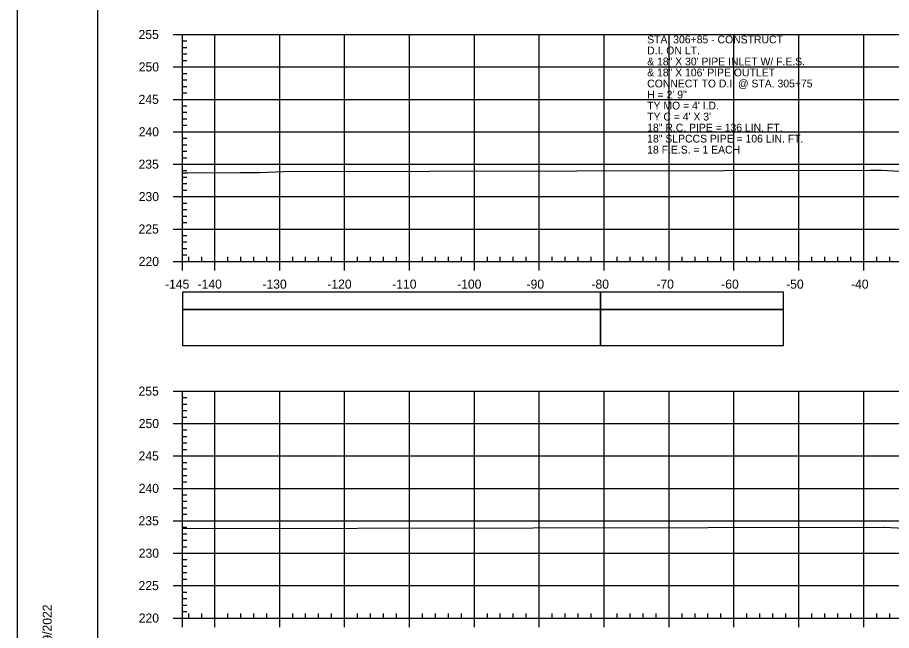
# Model space of a CAD drawing. Extents: x 1386544 to 1388153, y 379785 to 390999.
# Drawn here: x 1387819.8 to 1387954.5, y 384488.6 to 384583.1 of the extents above; entities that cross this region are included whole.
import ezdxf

# ---------------------------------------------------------------- set-up
doc = ezdxf.new("R2010")
doc.units = 0
for name, color, linetype in [('R_Axis', 7, 'Continuous'), ('R_Axis Annot', 7, 'Continuous'), ('R_Border', 7, 'Continuous'), ('R_Exist Surface', 7, 'Continuous'), ('R_Grid', 7, 'Continuous'), ('R_No Plot', 7, 'Continuous'), ('R_Striping', 7, 'Continuous'), ('R_Water Annot', 7, 'Continuous')]:
    doc.layers.add(name, color=color, linetype=linetype)

msp = doc.modelspace()

# ---------------------------------------------------------------- linework, layer by layer
at = {"layer": 'R_Axis'}
for p, q in [((1387843.85, 384580.51), (1387845.25, 384580.51)), ((1387845.25, 384545.51), (1387845.25, 384580.51)), ((1387845.25, 384579.51), (1387845.95, 384579.51)), ((1387845.25, 384578.51), (1387845.95, 384578.51)), ((1387845.25, 384577.51), (1387845.95, 384577.51)), ((1387845.25, 384576.51), (1387845.95, 384576.51)), ((1387843.85, 384575.51), (1387845.25, 384575.51)), ((1387845.25, 384574.51), (1387845.95, 384574.51)), ((1387845.25, 384573.51), (1387845.95, 384573.51)), ((1387845.25, 384572.51), (1387845.95, 384572.51)), ((1387843.85, 384570.51), (1387845.25, 384570.51)), ((1387845.25, 384571.51), (1387845.95, 384571.51)), ((1387845.25, 384569.51), (1387845.95, 384569.51)), ((1387845.25, 384568.51), (1387845.95, 384568.51)), ((1387845.25, 384567.51), (1387845.95, 384567.51)), ((1387845.25, 384566.51), (1387845.95, 384566.51)), ((1387843.85, 384565.51), (1387845.25, 384565.51)), ((1387845.25, 384564.51), (1387845.95, 384564.51)), ((1387845.25, 384563.51), (1387845.95, 384563.51)), ((1387845.25, 384562.51), (1387845.95, 384562.51)), ((1387845.25, 384561.51), (1387845.95, 384561.51)), ((1387843.85, 384560.51), (1387845.25, 384560.51)), ((1387845.25, 384559.51), (1387845.95, 384559.51)), ((1387845.25, 384558.51), (1387845.95, 384558.51)), ((1387845.25, 384557.51), (1387845.95, 384557.51)), ((1387845.25, 384556.51), (1387845.95, 384556.51)), ((1387843.85, 384555.51), (1387845.25, 384555.51)), ((1387845.25, 384554.51), (1387845.95, 384554.51)), ((1387845.25, 384553.51), (1387845.95, 384553.51)), ((1387845.25, 384552.51), (1387845.95, 384552.51)), ((1387843.85, 384550.51), (1387845.25, 384550.51)), ((1387845.25, 384551.51), (1387845.95, 384551.51)), ((1387845.25, 384549.51), (1387845.95, 384549.51)), ((1387845.25, 384548.51), (1387845.95, 384548.51)), ((1387845.25, 384547.51), (1387845.95, 384547.51)), ((1387845.25, 384546.51), (1387845.95, 384546.51)), ((1387845.25, 384545.51), (1387845.25, 384546.21)), ((1387846.25, 384545.51), (1387846.25, 384546.21)), ((1387848.25, 384545.51), (1387848.25, 384546.21)), ((1387852.25, 384545.51), (1387852.25, 384546.21)), ((1387854.25, 384545.51), (1387854.25, 384546.21)), ((1387856.25, 384545.51), (1387856.25, 384546.21)), ((1387858.25, 384545.51), (1387858.25, 384546.21)), ((1387862.25, 384545.51), (1387862.25, 384546.21)), ((1387864.25, 384545.51), (1387864.25, 384546.21)), ((1387866.25, 384545.51), (1387866.25, 384546.21)), ((1387868.25, 384545.51), (1387868.25, 384546.21)), ((1387872.25, 384545.51), (1387872.25, 384546.21)), ((1387874.25, 384545.51), (1387874.25, 384546.21)), ((1387876.25, 384545.51), (1387876.25, 384546.21)), ((1387878.25, 384545.51), (1387878.25, 384546.21)), ((1387882.25, 384545.51), (1387882.25, 384546.21)), ((1387884.25, 384545.51), (1387884.25, 384546.21)), ((1387886.25, 384545.51), (1387886.25, 384546.21)), ((1387888.25, 384545.51), (1387888.25, 384546.21)), ((1387892.25, 384545.51), (1387892.25, 384546.21)), ((1387894.25, 384545.51), (1387894.25, 384546.21)), ((1387896.25, 384545.51), (1387896.25, 384546.21)), ((1387898.25, 384545.51), (1387898.25, 384546.21)), ((1387902.25, 384545.51), (1387902.25, 384546.21)), ((1387904.25, 384545.51), (1387904.25, 384546.21)), ((1387906.25, 384545.51), (1387906.25, 384546.21)), ((1387908.25, 384545.51), (1387908.25, 384546.21)), ((1387912.25, 384545.51), (1387912.25, 384546.21)), ((1387914.25, 384545.51), (1387914.25, 384546.21)), ((1387916.25, 384545.51), (1387916.25, 384546.21)), ((1387918.25, 384545.51), (1387918.25, 384546.21)), ((1387922.25, 384545.51), (1387922.25, 384546.21)), ((1387924.25, 384545.51), (1387924.25, 384546.21)), ((1387926.25, 384545.51), (1387926.25, 384546.21)), ((1387928.25, 384545.51), (1387928.25, 384546.21)), ((1387932.25, 384545.51), (1387932.25, 384546.21)), ((1387934.25, 384545.51), (1387934.25, 384546.21)), ((1387936.25, 384545.51), (1387936.25, 384546.21)), ((1387938.25, 384545.51), (1387938.25, 384546.21)), ((1387942.25, 384545.51), (1387942.25, 384546.21)), ((1387944.25, 384545.51), (1387944.25, 384546.21)), ((1387946.25, 384545.51), (1387946.25, 384546.21)), ((1387948.25, 384545.51), (1387948.25, 384546.21)), ((1387952.25, 384545.51), (1387952.25, 384546.21)), ((1387954.25, 384545.51), (1387954.25, 384546.21)), ((1387843.85, 384545.51), (1387845.25, 384545.51)), ((1387845.25, 384545.51), (1388135.25, 384545.51)), ((1387845.25, 384544.11), (1387845.25, 384545.51)), ((1387850.25, 384544.11), (1387850.25, 384545.51)), ((1387860.25, 384544.11), (1387860.25, 384545.51)), ((1387870.25, 384544.11), (1387870.25, 384545.51)), ((1387880.25, 384544.11), (1387880.25, 384545.51)), ((1387890.25, 384544.11), (1387890.25, 384545.51)), ((1387900.25, 384544.11), (1387900.25, 384545.51)), ((1387910.25, 384544.11), (1387910.25, 384545.51)), ((1387920.25, 384544.11), (1387920.25, 384545.51)), ((1387930.25, 384544.11), (1387930.25, 384545.51)), ((1387940.25, 384544.11), (1387940.25, 384545.51)), ((1387950.25, 384544.11), (1387950.25, 384545.51)), ((1387843.85, 384525.51), (1387845.25, 384525.51)), ((1387845.25, 384490.51), (1387845.25, 384525.51)), ((1387845.25, 384524.51), (1387845.95, 384524.51)), ((1387845.25, 384523.51), (1387845.95, 384523.51)), ((1387845.25, 384522.51), (1387845.95, 384522.51)), ((1387845.25, 384521.51), (1387845.95, 384521.51)), ((1387843.85, 384520.51), (1387845.25, 384520.51)), ((1387845.25, 384519.51), (1387845.95, 384519.51)), ((1387845.25, 384518.51), (1387845.95, 384518.51)), ((1387845.25, 384517.51), (1387845.95, 384517.51)), ((1387845.25, 384516.51), (1387845.95, 384516.51)), ((1387843.85, 384515.51), (1387845.25, 384515.51)), ((1387845.25, 384514.51), (1387845.95, 384514.51)), ((1387845.25, 384513.51), (1387845.95, 384513.51)), ((1387845.25, 384512.51), (1387845.95, 384512.51)), ((1387845.25, 384511.51), (1387845.95, 384511.51)), ((1387843.85, 384510.51), (1387845.25, 384510.51)), ((1387845.25, 384509.51), (1387845.95, 384509.51)), ((1387845.25, 384508.51), (1387845.95, 384508.51)), ((1387845.25, 384507.51), (1387845.95, 384507.51)), ((1387845.25, 384506.51), (1387845.95, 384506.51)), ((1387843.85, 384505.51), (1387845.25, 384505.51)), ((1387845.25, 384504.51), (1387845.95, 384504.51)), ((1387845.25, 384503.51), (1387845.95, 384503.51)), ((1387845.25, 384502.51), (1387845.95, 384502.51)), ((1387843.85, 384500.51), (1387845.25, 384500.51)), ((1387845.25, 384501.51), (1387845.95, 384501.51)), ((1387845.25, 384499.51), (1387845.95, 384499.51)), ((1387845.25, 384498.51), (1387845.95, 384498.51)), ((1387845.25, 384497.51), (1387845.95, 384497.51)), ((1387845.25, 384496.51), (1387845.95, 384496.51)), ((1387843.85, 384495.51), (1387845.25, 384495.51)), ((1387845.25, 384494.51), (1387845.95, 384494.51)), ((1387845.25, 384493.51), (1387845.95, 384493.51)), ((1387845.25, 384492.51), (1387845.95, 384492.51)), ((1387845.25, 384491.51), (1387845.95, 384491.51)), ((1387845.25, 384490.51), (1387845.25, 384491.21)), ((1387846.25, 384490.51), (1387846.25, 384491.21)), ((1387848.25, 384490.51), (1387848.25, 384491.21)), ((1387852.25, 384490.51), (1387852.25, 384491.21)), ((1387854.25, 384490.51), (1387854.25, 384491.21)), ((1387856.25, 384490.51), (1387856.25, 384491.21)), ((1387858.25, 384490.51), (1387858.25, 384491.21)), ((1387862.25, 384490.51), (1387862.25, 384491.21)), ((1387864.25, 384490.51), (1387864.25, 384491.21)), ((1387866.25, 384490.51), (1387866.25, 384491.21)), ((1387868.25, 384490.51), (1387868.25, 384491.21)), ((1387872.25, 384490.51), (1387872.25, 384491.21)), ((1387874.25, 384490.51), (1387874.25, 384491.21)), ((1387876.25, 384490.51), (1387876.25, 384491.21)), ((1387878.25, 384490.51), (1387878.25, 384491.21)), ((1387882.25, 384490.51), (1387882.25, 384491.21)), ((1387884.25, 384490.51), (1387884.25, 384491.21)), ((1387886.25, 384490.51), (1387886.25, 384491.21)), ((1387888.25, 384490.51), (1387888.25, 384491.21)), ((1387892.25, 384490.51), (1387892.25, 384491.21)), ((1387894.25, 384490.51), (1387894.25, 384491.21)), ((1387896.25, 384490.51), (1387896.25, 384491.21)), ((1387898.25, 384490.51), (1387898.25, 384491.21)), ((1387902.25, 384490.51), (1387902.25, 384491.21)), ((1387904.25, 384490.51), (1387904.25, 384491.21)), ((1387906.25, 384490.51), (1387906.25, 384491.21)), ((1387908.25, 384490.51), (1387908.25, 384491.21)), ((1387912.25, 384490.51), (1387912.25, 384491.21)), ((1387914.25, 384490.51), (1387914.25, 384491.21)), ((1387916.25, 384490.51), (1387916.25, 384491.21)), ((1387918.25, 384490.51), (1387918.25, 384491.21)), ((1387922.25, 384490.51), (1387922.25, 384491.21)), ((1387924.25, 384490.51), (1387924.25, 384491.21)), ((1387926.25, 384490.51), (1387926.25, 384491.21)), ((1387928.25, 384490.51), (1387928.25, 384491.21)), ((1387932.25, 384490.51), (1387932.25, 384491.21)), ((1387934.25, 384490.51), (1387934.25, 384491.21)), ((1387936.25, 384490.51), (1387936.25, 384491.21)), ((1387938.25, 384490.51), (1387938.25, 384491.21)), ((1387942.25, 384490.51), (1387942.25, 384491.21)), ((1387944.25, 384490.51), (1387944.25, 384491.21)), ((1387946.25, 384490.51), (1387946.25, 384491.21)), ((1387948.25, 384490.51), (1387948.25, 384491.21)), ((1387952.25, 384490.51), (1387952.25, 384491.21)), ((1387954.25, 384490.51), (1387954.25, 384491.21)), ((1387843.85, 384490.51), (1387845.25, 384490.51)), ((1387845.25, 384490.51), (1388135.25, 384490.51)), ((1387845.25, 384489.11), (1387845.25, 384490.51)), ((1387850.25, 384489.11), (1387850.25, 384490.51)), ((1387860.25, 384489.11), (1387860.25, 384490.51)), ((1387870.25, 384489.11), (1387870.25, 384490.51)), ((1387880.25, 384489.11), (1387880.25, 384490.51)), ((1387890.25, 384489.11), (1387890.25, 384490.51)), ((1387900.25, 384489.11), (1387900.25, 384490.51)), ((1387910.25, 384489.11), (1387910.25, 384490.51)), ((1387920.25, 384489.11), (1387920.25, 384490.51)), ((1387930.25, 384489.11), (1387930.25, 384490.51)), ((1387940.25, 384489.11), (1387940.25, 384490.51)), ((1387950.25, 384489.11), (1387950.25, 384490.51))]:
    msp.add_line(p, q, dxfattribs=at)
at = {"layer": 'R_Axis Annot'}
for points in [[(1387845.25, 384538.07), (1387909.69, 384538.07), (1387909.69, 384540.78), (1387845.25, 384540.78)], [(1387845.25, 384532.54), (1387909.69, 384532.54), (1387909.69, 384538.07), (1387845.25, 384538.07)]]:
    msp.add_lwpolyline(points, close=True, dxfattribs=at)
at = {"layer": 'R_Border'}
msp.add_line((1387832.25, 384468.35), (1387832.25, 384673.81), dxfattribs=at)
at = {"layer": 'R_Exist Surface'}
for points in [[(1387845.25, 384559.15), (1387846.09, 384559.15), (1387854.12, 384559.24), (1387857.16, 384559.23), (1387860.83, 384559.37)], [(1387860.83, 384559.37), (1387951.22, 384559.57), (1387953, 384559.58), (1387955.83, 384559.45)], [(1387845.25, 384504.31), (1387845.25, 384504.31), (1387953.25, 384504.53), (1387953.38, 384504.53), (1387959.59, 384504.19)]]:
    msp.add_lwpolyline(points, dxfattribs=at)
at = {"layer": 'R_Grid'}
for p, q in [((1387845.25, 384580.51), (1388135.25, 384580.51)), ((1387845.25, 384545.51), (1387845.25, 384580.51)), ((1387845.25, 384580.51), (1388135.25, 384580.51)), ((1387845.25, 384545.51), (1387845.25, 384580.51)), ((1387845.25, 384580.51), (1388135.25, 384580.51)), ((1387845.25, 384545.51), (1387845.25, 384580.51)), ((1387850.25, 384545.51), (1387850.25, 384580.51)), ((1387850.25, 384545.51), (1387850.25, 384580.51)), ((1387850.25, 384545.51), (1387850.25, 384580.51)), ((1387860.25, 384545.51), (1387860.25, 384580.51)), ((1387860.25, 384545.51), (1387860.25, 384580.51)), ((1387860.25, 384545.51), (1387860.25, 384580.51)), ((1387870.25, 384545.51), (1387870.25, 384580.51)), ((1387870.25, 384545.51), (1387870.25, 384580.51)), ((1387870.25, 384545.51), (1387870.25, 384580.51)), ((1387880.25, 384545.51), (1387880.25, 384580.51)), ((1387880.25, 384545.51), (1387880.25, 384580.51)), ((1387880.25, 384545.51), (1387880.25, 384580.51)), ((1387890.25, 384545.51), (1387890.25, 384580.51)), ((1387890.25, 384545.51), (1387890.25, 384580.51)), ((1387890.25, 384545.51), (1387890.25, 384580.51)), ((1387900.25, 384545.51), (1387900.25, 384580.51)), ((1387900.25, 384545.51), (1387900.25, 384580.51)), ((1387900.25, 384545.51), (1387900.25, 384580.51)), ((1387910.25, 384545.51), (1387910.25, 384580.51)), ((1387910.25, 384545.51), (1387910.25, 384580.51)), ((1387910.25, 384545.51), (1387910.25, 384580.51)), ((1387920.25, 384545.51), (1387920.25, 384580.51)), ((1387920.25, 384545.51), (1387920.25, 384580.51)), ((1387920.25, 384545.51), (1387920.25, 384580.51)), ((1387930.25, 384545.51), (1387930.25, 384580.51)), ((1387930.25, 384545.51), (1387930.25, 384580.51)), ((1387930.25, 384545.51), (1387930.25, 384580.51)), ((1387940.25, 384545.51), (1387940.25, 384580.51)), ((1387940.25, 384545.51), (1387940.25, 384580.51)), ((1387940.25, 384545.51), (1387940.25, 384580.51)), ((1387950.25, 384545.51), (1387950.25, 384580.51)), ((1387950.25, 384545.51), (1387950.25, 384580.51)), ((1387950.25, 384545.51), (1387950.25, 384580.51)), ((1387845.25, 384575.51), (1388135.25, 384575.51)), ((1387845.25, 384575.51), (1388135.25, 384575.51)), ((1387845.25, 384575.51), (1388135.25, 384575.51)), ((1387845.25, 384570.51), (1388135.25, 384570.51)), ((1387845.25, 384570.51), (1388135.25, 384570.51)), ((1387845.25, 384570.51), (1388135.25, 384570.51)), ((1387845.25, 384565.51), (1388135.25, 384565.51)), ((1387845.25, 384565.51), (1388135.25, 384565.51)), ((1387845.25, 384565.51), (1388135.25, 384565.51)), ((1387845.25, 384560.51), (1388135.25, 384560.51)), ((1387845.25, 384555.51), (1388135.25, 384555.51)), ((1387845.25, 384555.51), (1388135.25, 384555.51)), ((1387845.25, 384555.51), (1388135.25, 384555.51)), ((1387845.25, 384550.51), (1388135.25, 384550.51)), ((1387845.25, 384550.51), (1388135.25, 384550.51)), ((1387845.25, 384550.51), (1388135.25, 384550.51)), ((1387845.25, 384545.51), (1388135.25, 384545.51)), ((1387845.25, 384545.51), (1388135.25, 384545.51)), ((1387845.25, 384545.51), (1388135.25, 384545.51)), ((1387845.25, 384525.51), (1388135.25, 384525.51)), ((1387845.25, 384490.51), (1387845.25, 384525.51)), ((1387845.25, 384525.51), (1388135.25, 384525.51)), ((1387845.25, 384490.51), (1387845.25, 384525.51)), ((1387850.25, 384490.51), (1387850.25, 384525.51)), ((1387850.25, 384490.51), (1387850.25, 384525.51)), ((1387860.25, 384490.51), (1387860.25, 384525.51)), ((1387860.25, 384490.51), (1387860.25, 384525.51)), ((1387870.25, 384490.51), (1387870.25, 384525.51)), ((1387870.25, 384490.51), (1387870.25, 384525.51)), ((1387880.25, 384490.51), (1387880.25, 384525.51)), ((1387880.25, 384490.51), (1387880.25, 384525.51)), ((1387890.25, 384490.51), (1387890.25, 384525.51)), ((1387890.25, 384490.51), (1387890.25, 384525.51)), ((1387900.25, 384490.51), (1387900.25, 384525.51)), ((1387900.25, 384490.51), (1387900.25, 384525.51)), ((1387910.25, 384490.51), (1387910.25, 384525.51)), ((1387910.25, 384490.51), (1387910.25, 384525.51)), ((1387920.25, 384490.51), (1387920.25, 384525.51)), ((1387920.25, 384490.51), (1387920.25, 384525.51)), ((1387930.25, 384490.51), (1387930.25, 384525.51)), ((1387930.25, 384490.51), (1387930.25, 384525.51)), ((1387940.25, 384490.51), (1387940.25, 384525.51)), ((1387940.25, 384490.51), (1387940.25, 384525.51)), ((1387950.25, 384490.51), (1387950.25, 384525.51)), ((1387950.25, 384490.51), (1387950.25, 384525.51)), ((1387845.25, 384520.51), (1388135.25, 384520.51)), ((1387845.25, 384520.51), (1388135.25, 384520.51)), ((1387845.25, 384515.51), (1388135.25, 384515.51)), ((1387845.25, 384515.51), (1388135.25, 384515.51)), ((1387845.25, 384510.51), (1388135.25, 384510.51)), ((1387845.25, 384510.51), (1388135.25, 384510.51)), ((1387845.25, 384505.52), (1388135.25, 384505.52)), ((1387845.25, 384505.52), (1388135.25, 384505.52)), ((1387845.25, 384505.51), (1388135.25, 384505.51)), ((1387845.25, 384505.51), (1388135.25, 384505.51)), ((1387845.25, 384500.51), (1388135.25, 384500.51)), ((1387845.25, 384500.51), (1388135.25, 384500.51)), ((1387845.25, 384495.51), (1388135.25, 384495.51)), ((1387845.25, 384495.51), (1388135.25, 384495.51)), ((1387845.25, 384490.51), (1388135.25, 384490.51)), ((1387845.25, 384490.51), (1388135.25, 384490.51))]:
    msp.add_line(p, q, dxfattribs=at)
at = {"layer": 'R_No Plot'}
for points in [[(1387819.84, 384677.7), (1388153.18, 384677.7), (1388153.18, 384464.36), (1387819.84, 384464.36)], [(1388066.17, 384673.81), (1388085.79, 384673.81), (1388085.79, 384663.93), (1388101.9, 384663.93), (1388125.1, 384663.93), (1388125.1, 384639.59), (1388148.43, 384639.59), (1388148.43, 384468.35), (1387832.25, 384468.35), (1387832.25, 384673.81)]]:
    msp.add_lwpolyline(points, close=True, dxfattribs=at)
at = {"layer": 'R_Striping'}
for points in [[(1387909.69, 384538.07), (1387937.87, 384538.07), (1387937.87, 384540.78), (1387909.69, 384540.78)], [(1387909.69, 384532.55), (1387937.87, 384532.55), (1387937.87, 384538.07), (1387909.69, 384538.07)]]:
    msp.add_lwpolyline(points, close=True, dxfattribs=at)

# ---------------------------------------------------------------- texts
at = {"layer": 'R_Axis Annot'}
for s, p in [('255', (1387838.5, 384579.81)), ('250', (1387838.53, 384574.81)), ('245', (1387838.5, 384569.81)), ('240', (1387838.53, 384564.81)), ('235', (1387838.5, 384559.81)), ('230', (1387838.53, 384554.81)), ('225', (1387838.5, 384549.81)), ('220', (1387838.53, 384544.81)), ('-145', (1387842.58, 384541.31)), ('-140', (1387847.59, 384541.31)), ('-130', (1387857.59, 384541.31)), ('-120', (1387867.59, 384541.31)), ('-110', (1387877.59, 384541.31)), ('-100', (1387887.59, 384541.31)), ('-90', (1387898.29, 384541.31)), ('-80', (1387908.29, 384541.31)), ('-70', (1387918.29, 384541.31)), ('-60', (1387928.29, 384541.31)), ('-50', (1387938.29, 384541.31)), ('-40', (1387948.29, 384541.31)), ('255', (1387838.5, 384524.81)), ('250', (1387838.53, 384519.81)), ('245', (1387838.5, 384514.81)), ('240', (1387838.53, 384509.81)), ('235', (1387838.5, 384504.81)), ('230', (1387838.53, 384499.81)), ('225', (1387838.5, 384494.81)), ('220', (1387838.53, 384489.81))]:
    msp.add_text(s, height=1.4, dxfattribs=at).set_placement(p)
at = {"layer": 'R_Border'}
msp.add_text('6/29/2022', height=1.4, rotation=90, dxfattribs=at).set_placement((1387825.12, 384484.27))
at = {"layer": 'R_Water Annot'}
for s, p in [('STA. 306+85 - CONSTRUCT', (1387916.88, 384579.15)), ('D.I. ON LT.', (1387916.88, 384577.45)), ('& 18" X 30\' PIPE INLET W/ F.E.S.', (1387916.88, 384575.75)), ('& 18" X 106\' PIPE OUTLET', (1387916.88, 384574.05)), ('CONNECT TO D.I. @ STA. 305+75', (1387916.88, 384572.35)), ('H = 2\' 9"', (1387916.88, 384570.65)), ("TY MO = 4' I.D.", (1387916.88, 384568.95)), ("TY C = 4' X 3'", (1387916.88, 384567.25)), ('18" R.C. PIPE = 136 LIN. FT.', (1387916.88, 384565.55)), ('18" SLPCCS PIPE = 106 LIN. FT.', (1387916.88, 384563.85)), ('18 F.E.S. = 1 EACH', (1387916.88, 384562.15))]:
    msp.add_text(s, height=1.2, dxfattribs=at).set_placement(p)

doc.saveas('drawing.dxf')
